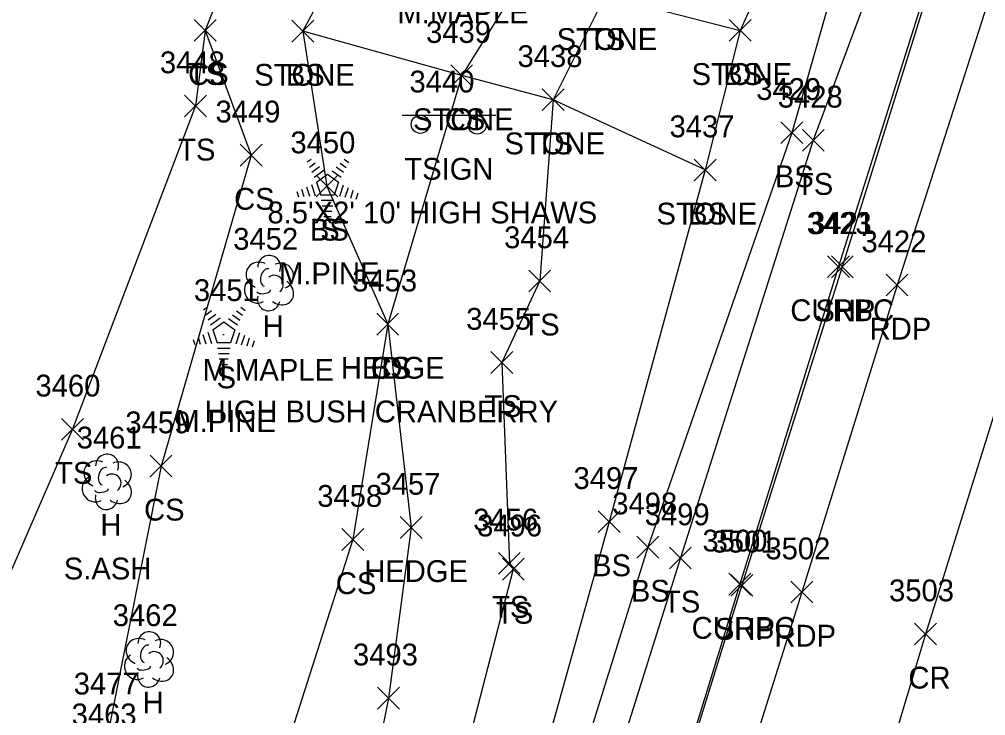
# Model space of a CAD drawing. Extents: x 1462089 to 1464015, y 730534 to 736144.
# Drawn here: x 1462839.7 to 1462928.3, y 732523.6 to 732587.5 of the extents above; entities that cross this region are included whole.
import ezdxf

# ---------------------------------------------------------------- set-up
doc = ezdxf.new("R2010")
doc.units = 0
for name, color, linetype in [('L_A', 7, 'Continuous'), ('L_C', 7, 'Continuous'), ('L_I', 7, 'Continuous'), ('L_TIC', 7, 'Continuous'), ('LAHR', 7, 'Continuous'), ('LASF', 7, 'Continuous'), ('LELB', 7, 'Continuous'), ('LTC', 7, 'Continuous'), ('LTD', 7, 'Continuous'), ('P_A', 7, 'Continuous'), ('P_I', 7, 'Continuous'), ('P_TIC', 7, 'Continuous'), ('PET', 7, 'Continuous'), ('PRC', 7, 'Continuous'), ('PSP', 7, 'Continuous'), ('R_A', 7, 'Continuous'), ('R_I', 7, 'Continuous'), ('R_TIC', 7, 'Continuous'), ('RC', 7, 'Continuous'), ('S_A', 7, 'Continuous'), ('S_C', 7, 'Continuous'), ('S_I', 7, 'Continuous'), ('SSGN', 7, 'Continuous')]:
    doc.layers.add(name, color=color, linetype=linetype)

msp = doc.modelspace()

# ---------------------------------------------------------------- linework, layer by layer
at = {"layer": 'L_TIC'}
for points in [[(1462855.736, 732585.456), (1462857.736, 732587.456)], [(1462857.736, 732585.456), (1462855.736, 732587.456)], [(1462855.736, 732585.456), (1462857.736, 732587.456)], [(1462857.736, 732585.456), (1462855.736, 732587.456)], [(1462864.692, 732585.377), (1462866.692, 732587.377)], [(1462866.692, 732585.377), (1462864.692, 732587.377)], [(1462864.692, 732585.377), (1462866.692, 732587.377)], [(1462866.692, 732585.377), (1462864.692, 732587.377)], [(1462904.775, 732585.449), (1462906.775, 732587.449)], [(1462906.775, 732585.449), (1462904.775, 732587.449)], [(1462904.775, 732585.449), (1462906.775, 732587.449)], [(1462906.775, 732585.449), (1462904.775, 732587.449)], [(1462879.252, 732581.304), (1462881.252, 732583.304)], [(1462881.252, 732581.304), (1462879.252, 732583.304)], [(1462879.252, 732581.304), (1462881.252, 732583.304)], [(1462881.252, 732581.304), (1462879.252, 732583.304)], [(1462887.63, 732579.093), (1462889.63, 732581.093)], [(1462889.63, 732579.093), (1462887.63, 732581.093)], [(1462887.63, 732579.093), (1462889.63, 732581.093)], [(1462889.63, 732579.093), (1462887.63, 732581.093)], [(1462854.853, 732578.524), (1462856.853, 732580.524)], [(1462856.853, 732578.524), (1462854.853, 732580.524)], [(1462909.515, 732576.075), (1462911.515, 732578.075)], [(1462911.515, 732576.075), (1462909.515, 732578.075)], [(1462911.479, 732575.375), (1462913.479, 732577.375)], [(1462913.479, 732575.375), (1462911.479, 732577.375)], [(1462859.954, 732574.011), (1462861.954, 732576.011)], [(1462861.954, 732574.011), (1462859.954, 732576.011)], [(1462901.561, 732572.655), (1462903.561, 732574.655)], [(1462903.561, 732572.655), (1462901.561, 732574.655)], [(1462901.561, 732572.655), (1462903.561, 732574.655)], [(1462903.561, 732572.655), (1462901.561, 732574.655)], [(1462866.901, 732571.183), (1462868.901, 732573.183)], [(1462868.901, 732571.183), (1462866.901, 732573.183)], [(1462886.401, 732562.484), (1462888.401, 732564.484)], [(1462888.401, 732562.484), (1462886.401, 732564.484)], [(1462872.474, 732558.521), (1462874.474, 732560.521)], [(1462874.474, 732558.521), (1462872.474, 732560.521)], [(1462872.474, 732558.521), (1462874.474, 732560.521)], [(1462874.474, 732558.521), (1462872.474, 732560.521)], [(1462872.474, 732558.521), (1462874.474, 732560.521)], [(1462874.474, 732558.521), (1462872.474, 732560.521)], [(1462882.927, 732555.012), (1462884.927, 732557.012)], [(1462884.927, 732555.012), (1462882.927, 732557.012)], [(1462843.581, 732548.889), (1462845.581, 732550.889)], [(1462845.581, 732548.889), (1462843.581, 732550.889)], [(1462851.699, 732545.52), (1462853.699, 732547.52)], [(1462853.699, 732545.52), (1462851.699, 732547.52)], [(1462874.615, 732539.889), (1462876.615, 732541.889)], [(1462876.615, 732539.889), (1462874.615, 732541.889)], [(1462892.764, 732540.415), (1462894.764, 732542.415)], [(1462894.764, 732540.415), (1462892.764, 732542.415)], [(1462869.274, 732538.778), (1462871.274, 732540.778)], [(1462871.274, 732538.778), (1462869.274, 732540.778)], [(1462896.313, 732538.083), (1462898.313, 732540.083)], [(1462898.313, 732538.083), (1462896.313, 732540.083)], [(1462899.293, 732537.088), (1462901.293, 732539.088)], [(1462901.293, 732537.088), (1462899.293, 732539.088)], [(1462883.623, 732536.604), (1462885.623, 732538.604)], [(1462885.623, 732536.604), (1462883.623, 732538.604)], [(1462883.984, 732536.065), (1462885.984, 732538.065)], [(1462885.984, 732536.065), (1462883.984, 732538.065)], [(1462872.545, 732524.238), (1462874.545, 732526.238)], [(1462874.545, 732524.238), (1462872.545, 732526.238)]]:
    msp.add_lwpolyline(points, dxfattribs=at)
at = {"layer": 'LAHR'}
msp.add_lwpolyline([(1462873.474, 732559.521), (1462875.615, 732540.889), (1462873.545, 732525.238), (1462869.432, 732504.782), (1462862.868, 732483.21)], dxfattribs=at)
at = {"layer": 'LASF'}
msp.add_lwpolyline([(1462881.91, 732594.295), (1462886.603, 732592.504), (1462893.414, 732589.656), (1462905.775, 732586.449), (1462902.561, 732573.655), (1462888.63, 732580.093), (1462880.252, 732582.304), (1462865.692, 732586.377), (1462871.186, 732596.564)], dxfattribs=at)
at = {"layer": 'LELB'}
for points in [[(1462929.374, 732765.217), (1462924.525, 732754.943), (1462914.855, 732728.908), (1462909.149, 732710.656), (1462894.313, 732671.589), (1462879.192, 732633.102), (1462871.406, 732624.991), (1462862.28, 732600.593), (1462856.736, 732586.456), (1462855.853, 732579.524), (1462844.581, 732549.889), (1462835.001, 732527.851), (1462823.243, 732513.34), (1462809.829, 732498.456), (1462790.982, 732495.536), (1462771.847, 732493.044)], [(1462964.589, 732738.298), (1462945.297, 732683.439), (1462934.628, 732648.301), (1462922.94, 732604.455), (1462912.479, 732576.375), (1462900.293, 732538.088), (1462886.404, 732493.851), (1462878.638, 732463.219), (1462873.796, 732453.349), (1462865.224, 732445.194), (1462860.68, 732448.816), (1462854.34, 732445.391), (1462847.656, 732439.084), (1462833.142, 732433.314), (1462807.403, 732439.302), (1462761.489, 732450.408), (1462717.117, 732462.765), (1462672.88, 732476.46), (1462638.847, 732488.064), (1462628.323, 732495.04), (1462620.973, 732510.302), (1462619.534, 732525.266)], [(1462962.051, 732738.86), (1462942.093, 732684.704), (1462930.349, 732649.849), (1462918.779, 732606.158), (1462910.515, 732577.075), (1462897.313, 732539.083), (1462883.37, 732494.351), (1462874.745, 732466.267), (1462864.696, 732450.437), (1462861.441, 732452.26), (1462854.05, 732449.477), (1462845.281, 732441.914), (1462832.711, 732439.481), (1462809.105, 732444.312), (1462762.719, 732454.921), (1462717.924, 732465.494), (1462675.121, 732482.37), (1462640.103, 732492.478), (1462631.962, 732496.427), (1462623.343, 732510.569), (1462622.33, 732524.867)], [(1462927.995, 732703.95), (1462913.72, 732663.308), (1462904.762, 732626.067), (1462895.224, 732616.018), (1462886.603, 732592.504), (1462880.252, 732582.304), (1462873.474, 732559.521), (1462870.274, 732539.778), (1462860.006, 732507.628), (1462849.679, 732490.923), (1462838.625, 732478.648), (1462828.599, 732476.843), (1462806.124, 732475.966), (1462790.408, 732465.788), (1462774.938, 732470.333)], [(1462938.529, 732701.154), (1462919.188, 732660.623), (1462907.452, 732626.729), (1462903.606, 732613.145), (1462893.414, 732589.656), (1462888.63, 732580.093), (1462887.401, 732563.484), (1462883.927, 732556.012), (1462884.623, 732537.604), (1462884.984, 732537.065), (1462874.272, 732495.685), (1462869.543, 732479.489), (1462861.11, 732472.141), (1462852.972, 732461.034), (1462844.109, 732457.291), (1462829.112, 732453.466), (1462814.255, 732453.647), (1462796.448, 732454.698), (1462777.989, 732457.609)], [(1462919.391, 732624.437), (1462916.922, 732610.997), (1462905.775, 732586.449)], [(1462856.736, 732586.456), (1462860.954, 732575.011), (1462852.699, 732546.52), (1462847.954, 732522.576), (1462841.725, 732505.46), (1462829.396, 732491.341), (1462807.909, 732490.932), (1462787.434, 732488.908), (1462771.384, 732484.666)], [(1462865.692, 732586.377), (1462867.901, 732572.183), (1462873.474, 732559.521)], [(1462902.561, 732573.655), (1462893.764, 732541.415), (1462880.654, 732494.464), (1462872.026, 732468.089), (1462861.933, 732453.56), (1462852.599, 732451.436), (1462843.02, 732445.444), (1462833.138, 732442.749), (1462809.156, 732447.34), (1462778.483, 732453.334)]]:
    msp.add_lwpolyline(points, dxfattribs=at)
at = {"layer": 'LTC'}
for p, q in [((1462866.096, 732574.391), (1462866.451, 732574.649)), ((1462869.495, 732574.632), (1462869.914, 732574.327)), ((1462866.306, 732573.926), (1462866.835, 732574.31)), ((1462866.516, 732573.46), (1462867.219, 732573.971)), ((1462866.725, 732572.994), (1462867.604, 732573.632)), ((1462868.381, 732573.587), (1462869.191, 732572.998)), ((1462868.753, 732573.935), (1462869.432, 732573.441)), ((1462869.123, 732574.283), (1462869.673, 732573.884)), ((1462866.95, 732572.539), (1462867.961, 732573.274)), ((1462867.961, 732573.274), (1462868.958, 732572.549)), ((1462865.584, 732571.887), (1462865.796, 732571.235)), ((1462866.04, 732572.104), (1462866.311, 732571.268)), ((1462866.495, 732572.32), (1462866.826, 732571.301)), ((1462866.95, 732572.539), (1462867.337, 732571.346)), ((1462868.958, 732572.549), (1462868.567, 732571.346)), ((1462869.396, 732572.278), (1462869.058, 732571.238)), ((1462869.841, 732572.028), (1462869.553, 732571.143)), ((1462865.129, 732571.67), (1462865.281, 732571.203)), ((1462868.567, 732571.346), (1462867.337, 732571.346)), ((1462870.285, 732571.778), (1462870.048, 732571.048)), ((1462870.729, 732571.527), (1462870.543, 732570.953)), ((1462868.529, 732570.846), (1462867.384, 732570.846)), ((1462868.445, 732570.346), (1462867.457, 732570.346)), ((1462868.361, 732569.846), (1462867.53, 732569.846)), ((1462868.278, 732569.346), (1462867.603, 732569.346)), ((1462856.597, 732560.849), (1462856.951, 732561.107)), ((1462856.806, 732560.384), (1462857.336, 732560.768)), ((1462857.016, 732559.918), (1462857.72, 732560.429)), ((1462859.253, 732560.393), (1462859.932, 732559.899)), ((1462859.624, 732560.741), (1462860.174, 732560.342)), ((1462859.995, 732561.089), (1462860.414, 732560.785)), ((1462857.226, 732559.452), (1462858.104, 732560.09)), ((1462857.45, 732558.997), (1462858.462, 732559.732)), ((1462858.462, 732559.732), (1462859.459, 732559.007)), ((1462858.882, 732560.044), (1462859.691, 732559.456)), ((1462856.54, 732558.562), (1462856.811, 732557.726)), ((1462856.996, 732558.778), (1462857.326, 732557.759)), ((1462857.45, 732558.997), (1462857.837, 732557.804)), ((1462859.459, 732559.007), (1462859.068, 732557.804)), ((1462859.896, 732558.736), (1462859.559, 732557.696)), ((1462855.629, 732558.128), (1462855.781, 732557.66)), ((1462856.085, 732558.345), (1462856.296, 732557.693)), ((1462859.068, 732557.804), (1462857.837, 732557.804)), ((1462860.341, 732558.485), (1462860.054, 732557.601)), ((1462860.786, 732558.235), (1462860.549, 732557.506)), ((1462861.23, 732557.985), (1462861.043, 732557.411)), ((1462859.029, 732557.304), (1462857.885, 732557.304)), ((1462858.946, 732556.804), (1462857.957, 732556.804)), ((1462858.862, 732556.304), (1462858.03, 732556.304)), ((1462858.778, 732555.804), (1462858.103, 732555.804))]:
    msp.add_line(p, q, dxfattribs=at)
at = {"layer": 'LTD'}
for p, q in [((1462862.573, 732563.342), (1462862.573, 732563.342)), ((1462862.573, 732563.342), (1462862.573, 732563.342)), ((1462847.705, 732545.124), (1462847.705, 732545.124)), ((1462847.705, 732545.124), (1462847.705, 732545.124)), ((1462851.576, 732528.843), (1462851.576, 732528.843)), ((1462851.576, 732528.843), (1462851.576, 732528.843))]:
    msp.add_line(p, q, dxfattribs=at)
for centre in [(1462862.619, 732564.776), (1462847.751, 732546.558), (1462851.623, 732530.277)]:
    msp.add_arc(centre, 1.047, 335.52715, 180.95627, dxfattribs=at)
for centre, major_axis, ratio, start_param, end_param in [((1462861.781, 732564.008), (1.21, -0.512), 0.895232, 1.570796, 4.712389), ((1462863.614, 732563.925), (-1.141, -0.483), 0.949671, 1.570796, 4.712389), ((1462862.364, 732563.8), (-0.208, -0.792), 0.645439, 3.141593, 6.283185), ((1462863.073, 732563.175), (-0.5, 0.667), 0.989748, 3.141593, 6.283185), ((1462861.489, 732562.633), (0.584, -1.042), 0.959034, 3.141593, 6.283185), ((1462863.573, 732562.509), (-1.09, 0.792), 0.841452, 1.570796, 4.712389), ((1462862.573, 732561.842), (0.265, 1.061), 0.942809, 1.570796, 4.712389), ((1462862.114, 732562.592), (-0.625, -0.083), 0.423636, 0, 3.141593), ((1462846.913, 732545.79), (1.21, -0.512), 0.895232, 1.570796, 4.712389), ((1462848.746, 732545.707), (-1.141, -0.483), 0.949671, 1.570796, 4.712389), ((1462847.496, 732545.582), (-0.208, -0.792), 0.645439, 3.141593, 6.283185), ((1462846.621, 732544.415), (0.584, -1.042), 0.959034, 3.141593, 6.283185), ((1462848.205, 732544.957), (-0.5, 0.667), 0.989748, 3.141593, 6.283185), ((1462847.246, 732544.374), (-0.625, -0.083), 0.423636, 0, 3.141593), ((1462848.705, 732544.291), (-1.09, 0.792), 0.841452, 1.570796, 4.712389), ((1462847.705, 732543.624), (0.265, 1.061), 0.942809, 1.570796, 4.712389), ((1462850.785, 732529.509), (1.21, -0.512), 0.895232, 1.570796, 4.712389), ((1462851.368, 732529.301), (-0.208, -0.792), 0.645439, 3.141593, 6.283185), ((1462852.618, 732529.426), (-1.141, -0.483), 0.949671, 1.570796, 4.712389), ((1462852.076, 732528.676), (-0.5, 0.667), 0.989748, 3.141593, 6.283185), ((1462850.493, 732528.134), (0.584, -1.042), 0.959034, 3.141593, 6.283185), ((1462852.576, 732528.01), (-1.09, 0.792), 0.841452, 1.570796, 4.712389), ((1462851.577, 732527.343), (0.265, 1.061), 0.942809, 1.570796, 4.712389), ((1462851.118, 732528.093), (-0.625, -0.083), 0.423636, 0, 3.141593)]:
    msp.add_ellipse(centre, major_axis=major_axis, ratio=ratio, start_param=start_param, end_param=end_param, dxfattribs=at)
at = {"layer": 'P_TIC'}
for points in [[(1462914.133, 732563.778), (1462916.133, 732565.778)], [(1462916.133, 732563.778), (1462914.133, 732565.778)], [(1462919.152, 732562.109), (1462921.152, 732564.109)], [(1462921.152, 732562.109), (1462919.152, 732564.109)], [(1462904.928, 732534.586), (1462906.928, 732536.586)], [(1462906.928, 732534.586), (1462904.928, 732536.586)], [(1462910.425, 732533.965), (1462912.425, 732535.965)], [(1462912.425, 732533.965), (1462910.425, 732535.965)], [(1462921.759, 732530.119), (1462923.759, 732532.119)], [(1462923.759, 732530.119), (1462921.759, 732532.119)]]:
    msp.add_lwpolyline(points, dxfattribs=at)
at = {"layer": 'PET'}
msp.add_lwpolyline([(1462974.36, 732735.003), (1462957.209, 732680.823), (1462945.362, 732643.955), (1462932.508, 732601.633), (1462920.152, 732563.109), (1462911.425, 732534.965), (1462898.015, 732492.334), (1462884.517, 732450.002), (1462822.419, 732278.6), (1462811.416, 732236.79), (1462797.46, 732186.944), (1462784.89, 732139.503), (1462773.379, 732098.59), (1462761.088, 732052.776), (1462749.31, 732009.824), (1462737.297, 731963.429), (1462717.097, 731889.531)], dxfattribs=at)
at = {"layer": 'PRC'}
msp.add_lwpolyline([(1462985.716, 732731.928), (1462969.444, 732677.267), (1462957.486, 732641.208), (1462943.904, 732597.669), (1462931.653, 732559.608), (1462922.759, 732531.119), (1462910.18, 732489.033), (1462895.07, 732444.402), (1462885.161, 732408.132), (1462864.593, 732375.333), (1462853.42, 732347.258), (1462832.874, 732276.651), (1462823.233, 732232.908), (1462808.463, 732182.81), (1462796.537, 732136.818), (1462784.674, 732094.481), (1462773.756, 732052.904), (1462761.068, 732007.231), (1462748.947, 731961.516), (1462736.508, 731921.312)], dxfattribs=at)
at = {"layer": 'PSP'}
msp.add_lwpolyline([(1462968.734, 732736.5), (1462951.614, 732681.876), (1462940.588, 732646.438), (1462927.054, 732603.058), (1462915.133, 732564.778), (1462905.928, 732535.586), (1462892.756, 732493.151), (1462882.838, 732461.981), (1462878.844, 732452.238), (1462860.168, 732402.537), (1462855.981, 732390.471), (1462851.596, 732378.353), (1462831.733, 732320.544), (1462820.54, 732279.169), (1462809.4, 732237.242), (1462795.769, 732187.965), (1462782.91, 732140.192), (1462771.747, 732099.013), (1462759.214, 732053.145), (1462747.621, 732010.499), (1462744.84, 731999.272), (1462735.883, 731965.543), (1462724.347, 731923.615)], dxfattribs=at)
at = {"layer": 'R_TIC'}
for points in [[(1462913.787, 732563.796), (1462915.787, 732565.796)], [(1462915.787, 732563.796), (1462913.787, 732565.796)], [(1462904.745, 732534.684), (1462906.745, 732536.684)], [(1462906.745, 732534.684), (1462904.745, 732536.684)]]:
    msp.add_lwpolyline(points, dxfattribs=at)
at = {"layer": 'RC'}
msp.add_lwpolyline([(1462968.496, 732736.533), (1462951.35, 732681.835), (1462940.43, 732646.722), (1462926.882, 732603.178), (1462914.787, 732564.796), (1462905.745, 732535.684), (1462892.597, 732493.075), (1462882.578, 732462.077), (1462878.759, 732452.404), (1462872.585, 732444.113), (1462864.942, 732437.64), (1462852.87, 732431.688), (1462850.908, 732430.959), (1462850.738, 732431.365)], dxfattribs=at)
at = {"layer": 'SSGN'}
for p, q in [((1462874.797, 732578.682), (1462883.394, 732578.682)), ((1462878.819, 732577.778), (1462878.819, 732577.778))]:
    msp.add_line(p, q, dxfattribs=at)
for centre in [(1462876.458, 732577.848), (1462881.673, 732577.778)]:
    msp.add_circle(centre, 0.833, dxfattribs=at)

# ---------------------------------------------------------------- texts
at = {"layer": 'L_A'}
for s, p in [('STONE', (1462888.957, 732584.656)), ('TS', (1462891.823, 732584.656)), ('TS', (1462855.145, 732581.456)), ('CS', (1462855.177, 732581.456)), ('STONE', (1462861.236, 732581.377)), ('BS', (1462864.133, 732581.377)), ('STONE', (1462901.318, 732581.449)), ('BS', (1462904.216, 732581.449)), ('STONE', (1462875.796, 732577.304)), ('CS', (1462878.693, 732577.304)), ('STONE', (1462884.173, 732575.093)), ('TS', (1462887.039, 732575.093)), ('TS', (1462854.263, 732574.524)), ('BS', (1462908.956, 732572.075)), ('TS', (1462910.888, 732571.375)), ('CS', (1462859.395, 732570.011)), ('STONE', (1462898.104, 732568.655)), ('BS', (1462901.002, 732568.655)), ('BS', (1462866.342, 732567.183)), ('S', (1462867.287, 732567.183)), ('H', (1462862.006, 732558.342)), ('TS', (1462885.811, 732558.484)), ('HEDGE', (1462869.175, 732554.521)), ('CS', (1462871.915, 732554.521)), ('BS', (1462871.915, 732554.521)), ('S', (1462857.788, 732553.641)), ('TS', (1462882.337, 732551.012)), ('TS', (1462842.99, 732544.889)), ('CS', (1462851.14, 732541.52)), ('H', (1462847.138, 732540.124)), ('BS', (1462892.205, 732536.415)), ('HEDGE', (1462871.316, 732535.889)), ('CS', (1462868.715, 732534.778)), ('BS', (1462895.754, 732534.083)), ('TS', (1462883.033, 732532.604)), ('TS', (1462898.702, 732533.088)), ('TS', (1462883.394, 732532.065)), ('H', (1462851.009, 732523.843))]:
    msp.add_text(s, height=2, dxfattribs=at).set_placement(p)
at = {"layer": 'L_C'}
for s, p in [('M.MAPLE', (1462874.355, 732587.088)), ('M.PINE', (1462863.508, 732563.183)), ('M.MAPLE', (1462856.51, 732554.342)), ('HIGH BUSH CRANBERRY', (1462856.687, 732550.521)), ('M.PINE', (1462854.008, 732549.641)), ('S.ASH', (1462843.783, 732536.124))]:
    msp.add_text(s, height=2, dxfattribs=at).set_placement(p)
at = {"layer": 'L_I'}
for s, p in [('3439', (1462876.985, 732585.304)), ('3439', (1462876.985, 732585.304)), ('3438', (1462885.37, 732583.093)), ('3438', (1462885.37, 732583.093)), ('3448', (1462852.593, 732582.524)), ('3429', (1462907.248, 732580.075)), ('3428', (1462909.219, 732579.375)), ('3449', (1462857.687, 732578.011)), ('3437', (1462899.301, 732576.655)), ('3437', (1462899.301, 732576.655)), ('3450', (1462864.555, 732575.183)), ('3450', (1462864.555, 732575.183)), ('3452', (1462859.313, 732566.342)), ('3454', (1462884.141, 732566.484)), ('3453', (1462870.214, 732562.521)), ('3453', (1462870.214, 732562.521)), ('3453', (1462870.214, 732562.521)), ('3451', (1462855.709, 732561.641)), ('3455', (1462880.667, 732559.012)), ('3460', (1462841.187, 732552.889)), ('3459', (1462849.431, 732549.52)), ('3461', (1462844.965, 732548.124)), ('3497', (1462890.504, 732544.415)), ('3457', (1462872.355, 732543.889)), ('3458', (1462867.014, 732542.778)), ('3498', (1462894.053, 732542.083)), ('3456', (1462881.308, 732540.604)), ('3499', (1462897.025, 732541.088)), ('3496', (1462881.67, 732540.065)), ('3462', (1462848.269, 732531.843)), ('3493', (1462870.285, 732528.238)), ('3477', (1462844.694, 732525.576)), ('3463', (1462844.505, 732522.749))]:
    msp.add_text(s, height=2, dxfattribs=at).set_placement(p)
at = {"layer": 'LTC'}
for p in [(1462867.844, 732572.287), (1462858.344, 732558.745)]:
    msp.add_text('.', height=1.037, rotation=270, dxfattribs=at).set_placement(p)
at = {"layer": 'P_A'}
for s, p in [('SHP', (1462912.668, 732559.778)), ('RDP', (1462917.64, 732558.109)), ('SHP', (1462903.463, 732530.586)), ('RDP', (1462908.913, 732529.965)), ('CR', (1462921.192, 732526.119))]:
    msp.add_text(s, height=2, dxfattribs=at).set_placement(p)
at = {"layer": 'P_I'}
for s, p in [('3423', (1462911.873, 732567.778)), ('3422', (1462916.892, 732566.109)), ('3501', (1462903.156, 732538.586)), ('3502', (1462908.087, 732537.965)), ('3503', (1462919.42, 732534.119))]:
    msp.add_text(s, height=2, dxfattribs=at).set_placement(p)
at = {"layer": 'R_A'}
for p in [(1462910.369, 732559.796), (1462901.327, 732530.684)]:
    msp.add_text('CURBC', height=2, dxfattribs=at).set_placement(p)
at = {"layer": 'R_I'}
for s, p in [('3421', (1462912.094, 732567.796)), ('3500', (1462902.32, 732538.684))]:
    msp.add_text(s, height=2, dxfattribs=at).set_placement(p)
at = {"layer": 'S_A'}
msp.add_text('TSIGN', height=2, dxfattribs=at).set_placement((1462874.995, 732572.76))
at = {"layer": 'S_C'}
msp.add_text("8.5'X2' 10' HIGH SHAWS", height=2, dxfattribs=at).set_placement((1462862.452, 732568.76))
at = {"layer": 'S_I'}
msp.add_text('3440', height=2, dxfattribs=at).set_placement((1462875.467, 732580.76))

doc.saveas('drawing.dxf')
